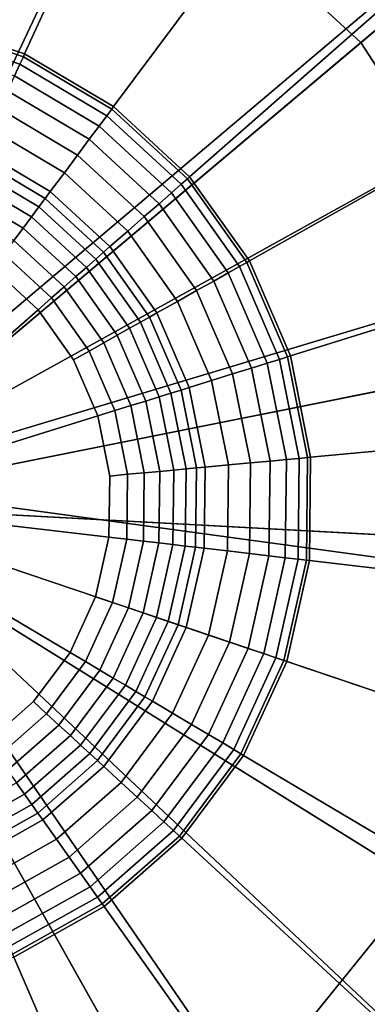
# Model space of a CAD drawing. Extents: x -43.1 to 43.1, y -41.3 to 41.3.
# Tile 531 of 656: x 33.636 to 33.927, y 0.899 to 1.724. Entities that reach past the tile are written whole.
import ezdxf

# ---------------------------------------------------------------- set-up
doc = ezdxf.new("R2010")
doc.units = 0
doc.layers.add('LAMP', color=7, linetype='CONTINUOUS')
doc.layers.add('LAMP_SUPPORT', color=18, linetype='CONTINUOUS')

msp = doc.modelspace()

# ---------------------------------------------------------------- linework, layer by layer
at = {"layer": 'LAMP'}
for points in [[(33.5512, 2.0701, 41.1434), (33.3613, 2.0684, 41.1434), (33.463, 1.3178, 41.1433), (33.7355, 2.0245, 41.1433)], [(33.9027, 1.9345, 41.1433), (33.7355, 2.0245, 41.1433), (33.463, 1.3178, 41.1433), (34.0422, 1.8058, 41.1433)], [(33.5329, 1.9139, 44.2735), (33.6789, 1.8778, 44.2735), (33.463, 1.3178, 44.2735), (33.3824, 1.9125, 44.2735)], [(33.8724, 1.8921, 44.2522), (34.0024, 1.7722, 44.2522), (33.922, 1.7045, 44.2735), (33.8114, 1.8065, 44.2735)], [(33.8114, 1.8065, 44.2735), (33.922, 1.7045, 44.2735), (33.463, 1.3178, 44.2735), (33.6789, 1.8778, 44.2735)], [(34.1454, 1.6464, 41.1433), (34.0422, 1.8058, 41.1433), (33.463, 1.3178, 41.1433), (34.2057, 1.4664, 41.1433)], [(34.0024, 1.7722, 44.2522), (34.0984, 1.6238, 44.2522), (34.0038, 1.5782, 44.2735), (33.922, 1.7045, 44.2735)], [(34.0038, 1.5782, 44.2735), (34.0515, 1.4356, 44.2735), (33.463, 1.3178, 44.2735), (33.922, 1.7045, 44.2735)], [(34.2057, 1.4664, 41.1433), (33.463, 1.3178, 41.1433), (34.2193, 1.277, 41.1433)], [(34.0515, 1.4356, 44.2735), (34.0623, 1.2855, 44.2735), (33.463, 1.3178, 44.2735)], [(33.6175, 0.7378, 44.2735), (33.4684, 0.7176, 44.2735), (33.463, 1.3178, 44.2735), (33.7569, 0.7945, 44.2735)], [(33.658, 0.5859, 41.1433), (33.8339, 0.6574, 41.1433), (33.463, 1.3178, 41.1433), (33.4698, 0.5604, 41.1433)], [(33.8778, 0.884, 44.2735), (33.7569, 0.7945, 44.2735), (33.463, 1.3178, 44.2735), (33.9726, 1.0008, 44.2735)], [(33.9865, 0.7703, 41.1433), (34.1062, 0.9177, 41.1433), (33.463, 1.3178, 41.1433), (33.8339, 0.6574, 41.1433)], [(34.0355, 1.1375, 44.2735), (33.9726, 1.0008, 44.2735), (33.463, 1.3178, 44.2735), (34.0623, 1.2855, 44.2735)], [(34.1854, 1.0902, 41.1433), (34.2193, 1.277, 41.1433), (33.463, 1.3178, 41.1433), (34.1062, 0.9177, 41.1433)], [(34.0619, 0.9453, 44.2522), (33.9504, 0.808, 44.2522), (33.8778, 0.884, 44.2735), (33.9726, 1.0008, 44.2735)]]:
    msp.add_3dface(points, dxfattribs=at)
at = {"layer": 'LAMP_SUPPORT'}
for points in [[(33.468, 1.3426, 40.5662), (33.4791, 2.2748, 40.5662), (33.6777, 2.2515, 40.5662)], [(33.468, 1.3426, 40.5662), (33.6777, 2.2515, 40.5662), (33.867, 2.1875, 40.5662)], [(33.468, 1.3426, 40.5662), (33.867, 2.1875, 40.5662), (34.0389, 2.0855, 40.5662), (34.1858, 1.95, 40.5662)], [(33.7885, 2.0167, 36.7827), (33.6364, 2.0682, 36.7827), (33.5586, 1.7227, 36.7827), (33.6406, 1.695, 36.7827)], [(33.9267, 1.9348, 36.7827), (33.7885, 2.0167, 36.7827), (33.6406, 1.695, 36.7827), (33.7151, 1.6508, 36.7827)], [(33.4857, 1.3345, 40.5662), (33.468, 1.3426, 40.5662), (34.1858, 1.95, 40.5662), (34.3014, 1.7869, 40.5662)], [(34.0447, 1.8259, 36.7827), (33.9267, 1.9348, 36.7827), (33.7151, 1.6508, 36.7827), (33.7787, 1.5921, 36.7827)], [(34.1375, 1.6949, 36.7827), (34.0447, 1.8259, 36.7827), (33.7787, 1.5921, 36.7827), (33.8288, 1.5215, 36.7827)], [(33.4857, 1.3345, 40.5662), (34.3014, 1.7869, 40.5662), (34.3805, 1.6033, 40.5662)], [(33.6396, 1.6926, 36.763), (33.5581, 1.7202, 36.763), (33.5565, 1.7134, 36.7108), (33.6366, 1.6863, 36.7108)], [(33.6406, 1.695, 36.7827), (33.5586, 1.7227, 36.7827), (33.5581, 1.7202, 36.763), (33.6396, 1.6926, 36.763)], [(33.6366, 1.6863, 36.7108), (33.5565, 1.7134, 36.7108), (33.5542, 1.7029, 36.6355), (33.6322, 1.6765, 36.6355)], [(33.7135, 1.6487, 36.763), (33.6396, 1.6926, 36.763), (33.6366, 1.6863, 36.7108), (33.7094, 1.6431, 36.7108)], [(33.7151, 1.6508, 36.7827), (33.6406, 1.695, 36.7827), (33.6396, 1.6926, 36.763), (33.7135, 1.6487, 36.763)], [(34.2011, 1.5474, 36.7827), (34.1375, 1.6949, 36.7827), (33.8288, 1.5215, 36.7827), (33.863, 1.442, 36.7827)], [(33.7094, 1.6431, 36.7108), (33.6366, 1.6863, 36.7108), (33.6322, 1.6765, 36.6355), (33.703, 1.6345, 36.6355)], [(33.703, 1.6345, 36.6355), (33.6322, 1.6765, 36.6355), (33.6264, 1.6639, 36.5472), (33.6947, 1.6234, 36.5472)], [(33.6947, 1.6234, 36.5472), (33.6264, 1.6639, 36.5472), (33.6195, 1.649, 36.4555), (33.6849, 1.6102, 36.4555)], [(33.7787, 1.5921, 36.7827), (33.7151, 1.6508, 36.7827), (33.7135, 1.6487, 36.763), (33.7768, 1.5904, 36.763)], [(33.6849, 1.6102, 36.4555), (33.6195, 1.649, 36.4555), (33.6118, 1.6323, 36.3703), (33.6739, 1.5954, 36.3703)], [(33.7715, 1.5858, 36.7108), (33.7094, 1.6431, 36.7108), (33.703, 1.6345, 36.6355), (33.7635, 1.5787, 36.6355)], [(33.7768, 1.5904, 36.763), (33.7135, 1.6487, 36.763), (33.7094, 1.6431, 36.7108), (33.7715, 1.5858, 36.7108)], [(33.7635, 1.5787, 36.6355), (33.703, 1.6345, 36.6355), (33.6947, 1.6234, 36.5472), (33.7531, 1.5695, 36.5472)], [(33.6739, 1.5954, 36.3703), (33.6118, 1.6323, 36.3703), (33.6036, 1.6143, 36.3013), (33.662, 1.5796, 36.3013)], [(33.7531, 1.5695, 36.5472), (33.6947, 1.6234, 36.5472), (33.6849, 1.6102, 36.4555), (33.7407, 1.5587, 36.4555)], [(33.662, 1.5796, 36.3013), (33.6036, 1.6143, 36.3013), (33.6006, 1.6078, 36.2841), (33.6578, 1.5739, 36.2841)], [(33.7407, 1.5587, 36.4555), (33.6849, 1.6102, 36.4555), (33.6739, 1.5954, 36.3703), (33.7269, 1.5465, 36.3703)], [(33.4857, 1.3345, 40.5662), (34.3805, 1.6033, 40.5662), (34.4197, 1.4073, 40.5662), (34.4173, 1.2075, 40.5662)], [(33.6578, 1.5739, 36.2841), (33.6006, 1.6078, 36.2841), (33.5969, 1.5998, 36.2683), (33.6525, 1.5668, 36.2683)], [(33.6525, 1.5668, 36.2683), (33.5969, 1.5998, 36.2683), (33.5926, 1.5904, 36.2543), (33.6463, 1.5585, 36.2543)], [(33.7269, 1.5465, 36.3703), (33.6739, 1.5954, 36.3703), (33.662, 1.5796, 36.3013), (33.712, 1.5335, 36.3013)], [(33.8288, 1.5215, 36.7827), (33.7787, 1.5921, 36.7827), (33.7768, 1.5904, 36.763), (33.8265, 1.5202, 36.763)], [(33.6463, 1.5585, 36.2543), (33.5926, 1.5904, 36.2543), (33.5877, 1.5797, 36.2426), (33.6393, 1.5491, 36.2426)], [(33.8204, 1.5168, 36.7108), (33.7715, 1.5858, 36.7108), (33.7635, 1.5787, 36.6355), (33.8111, 1.5115, 36.6355)], [(33.8265, 1.5202, 36.763), (33.7768, 1.5904, 36.763), (33.7715, 1.5858, 36.7108), (33.8204, 1.5168, 36.7108)], [(33.6393, 1.5491, 36.2426), (33.5877, 1.5797, 36.2426), (33.5823, 1.5679, 36.2337), (33.6316, 1.5387, 36.2337)], [(33.712, 1.5335, 36.3013), (33.662, 1.5796, 36.3013), (33.6578, 1.5739, 36.2841), (33.7067, 1.5288, 36.2841)], [(33.8111, 1.5115, 36.6355), (33.7635, 1.5787, 36.6355), (33.7531, 1.5695, 36.5472), (33.799, 1.5047, 36.5472)], [(33.7067, 1.5288, 36.2841), (33.6578, 1.5739, 36.2841), (33.6525, 1.5668, 36.2683), (33.7001, 1.523, 36.2683)], [(33.799, 1.5047, 36.5472), (33.7531, 1.5695, 36.5472), (33.7407, 1.5587, 36.4555), (33.7846, 1.4967, 36.4555)], [(33.7001, 1.523, 36.2683), (33.6525, 1.5668, 36.2683), (33.6463, 1.5585, 36.2543), (33.6923, 1.5161, 36.2543)], [(33.7846, 1.4967, 36.4555), (33.7407, 1.5587, 36.4555), (33.7269, 1.5465, 36.3703), (33.7686, 1.4877, 36.3703)], [(33.6923, 1.5161, 36.2543), (33.6463, 1.5585, 36.2543), (33.6393, 1.5491, 36.2426), (33.6835, 1.5084, 36.2426)], [(33.6835, 1.5084, 36.2426), (33.6393, 1.5491, 36.2426), (33.6316, 1.5387, 36.2337), (33.6737, 1.4998, 36.2337)], [(33.7686, 1.4877, 36.3703), (33.7269, 1.5465, 36.3703), (33.712, 1.5335, 36.3013), (33.7514, 1.478, 36.3013)], [(34.2326, 1.3899, 36.7827), (34.2011, 1.5474, 36.7827), (33.863, 1.442, 36.7827), (33.88, 1.3571, 36.7827)], [(33.6519, 1.4806, 36.226), (33.6142, 1.5153, 36.226), (33.5701, 1.5415, 36.226), (33.4677, 1.3187, 36.226)], [(33.6737, 1.4998, 36.2337), (33.6316, 1.5387, 36.2337), (33.6232, 1.5274, 36.228), (33.6631, 1.4905, 36.228)], [(33.6631, 1.4905, 36.228), (33.6232, 1.5274, 36.228), (33.6142, 1.5153, 36.226), (33.6519, 1.4806, 36.226)], [(33.7451, 1.4745, 36.2841), (33.7067, 1.5288, 36.2841), (33.7001, 1.523, 36.2683), (33.7375, 1.4702, 36.2683)], [(33.7514, 1.478, 36.3013), (33.712, 1.5335, 36.3013), (33.7067, 1.5288, 36.2841), (33.7451, 1.4745, 36.2841)], [(33.7375, 1.4702, 36.2683), (33.7001, 1.523, 36.2683), (33.6923, 1.5161, 36.2543), (33.7284, 1.4651, 36.2543)], [(33.8605, 1.4412, 36.763), (33.8265, 1.5202, 36.763), (33.8204, 1.5168, 36.7108), (33.8539, 1.4391, 36.7108)], [(33.863, 1.442, 36.7827), (33.8288, 1.5215, 36.7827), (33.8265, 1.5202, 36.763), (33.8605, 1.4412, 36.763)], [(33.7284, 1.4651, 36.2543), (33.6923, 1.5161, 36.2543), (33.6835, 1.5084, 36.2426), (33.7182, 1.4594, 36.2426)], [(33.8437, 1.4359, 36.6355), (33.8111, 1.5115, 36.6355), (33.799, 1.5047, 36.5472), (33.8304, 1.4318, 36.5472)], [(33.8539, 1.4391, 36.7108), (33.8204, 1.5168, 36.7108), (33.8111, 1.5115, 36.6355), (33.8437, 1.4359, 36.6355)], [(33.7182, 1.4594, 36.2426), (33.6835, 1.5084, 36.2426), (33.6737, 1.4998, 36.2337), (33.7069, 1.453, 36.2337)], [(33.8304, 1.4318, 36.5472), (33.799, 1.5047, 36.5472), (33.7846, 1.4967, 36.4555), (33.8147, 1.4269, 36.4555)], [(33.7069, 1.453, 36.2337), (33.6737, 1.4998, 36.2337), (33.6631, 1.4905, 36.228), (33.6946, 1.4461, 36.228)], [(33.8147, 1.4269, 36.4555), (33.7846, 1.4967, 36.4555), (33.7686, 1.4877, 36.3703), (33.7971, 1.4214, 36.3703)], [(33.6946, 1.4461, 36.228), (33.6631, 1.4905, 36.228), (33.6519, 1.4806, 36.226), (33.6815, 1.4388, 36.226)], [(33.7971, 1.4214, 36.3703), (33.7686, 1.4877, 36.3703), (33.7514, 1.478, 36.3013), (33.7783, 1.4156, 36.3013)], [(33.7018, 1.3917, 36.226), (33.6815, 1.4388, 36.226), (33.6519, 1.4806, 36.226), (33.4677, 1.3187, 36.226)], [(33.7783, 1.4156, 36.3013), (33.7514, 1.478, 36.3013), (33.7451, 1.4745, 36.2841), (33.7715, 1.4134, 36.2841)], [(33.763, 1.4108, 36.2683), (33.7375, 1.4702, 36.2683), (33.7284, 1.4651, 36.2543), (33.7532, 1.4077, 36.2543)], [(33.7715, 1.4134, 36.2841), (33.7451, 1.4745, 36.2841), (33.7375, 1.4702, 36.2683), (33.763, 1.4108, 36.2683)], [(33.7532, 1.4077, 36.2543), (33.7284, 1.4651, 36.2543), (33.7182, 1.4594, 36.2426), (33.742, 1.4042, 36.2426)], [(33.7296, 1.4004, 36.2337), (33.7069, 1.453, 36.2337), (33.6946, 1.4461, 36.228), (33.7161, 1.3962, 36.228)], [(33.742, 1.4042, 36.2426), (33.7182, 1.4594, 36.2426), (33.7069, 1.453, 36.2337), (33.7296, 1.4004, 36.2337)], [(33.7161, 1.3962, 36.228), (33.6946, 1.4461, 36.228), (33.6815, 1.4388, 36.226), (33.7018, 1.3917, 36.226)], [(33.8598, 1.3552, 36.6355), (33.8437, 1.4359, 36.6355), (33.8304, 1.4318, 36.5472), (33.846, 1.3539, 36.5472)], [(33.8705, 1.3562, 36.7108), (33.8539, 1.4391, 36.7108), (33.8437, 1.4359, 36.6355), (33.8598, 1.3552, 36.6355)], [(33.8774, 1.3569, 36.763), (33.8605, 1.4412, 36.763), (33.8539, 1.4391, 36.7108), (33.8705, 1.3562, 36.7108)], [(33.88, 1.3571, 36.7827), (33.863, 1.442, 36.7827), (33.8605, 1.4412, 36.763), (33.8774, 1.3569, 36.763)], [(33.8296, 1.3524, 36.4555), (33.8147, 1.4269, 36.4555), (33.7971, 1.4214, 36.3703), (33.8113, 1.3507, 36.3703)], [(33.846, 1.3539, 36.5472), (33.8304, 1.4318, 36.5472), (33.8147, 1.4269, 36.4555), (33.8296, 1.3524, 36.4555)], [(33.8113, 1.3507, 36.3703), (33.7971, 1.4214, 36.3703), (33.7783, 1.4156, 36.3013), (33.7916, 1.3489, 36.3013)], [(33.7757, 1.3474, 36.2683), (33.763, 1.4108, 36.2683), (33.7532, 1.4077, 36.2543), (33.7654, 1.3464, 36.2543)], [(33.7845, 1.3482, 36.2841), (33.7715, 1.4134, 36.2841), (33.763, 1.4108, 36.2683), (33.7757, 1.3474, 36.2683)], [(33.7916, 1.3489, 36.3013), (33.7783, 1.4156, 36.3013), (33.7715, 1.4134, 36.2841), (33.7845, 1.3482, 36.2841)], [(33.7537, 1.3453, 36.2426), (33.742, 1.4042, 36.2426), (33.7296, 1.4004, 36.2337), (33.7408, 1.3441, 36.2337)], [(33.7654, 1.3464, 36.2543), (33.7532, 1.4077, 36.2543), (33.742, 1.4042, 36.2426), (33.7537, 1.3453, 36.2426)], [(33.7268, 1.3428, 36.228), (33.7161, 1.3962, 36.228), (33.7018, 1.3917, 36.226), (33.7118, 1.3414, 36.226)], [(33.7408, 1.3441, 36.2337), (33.7296, 1.4004, 36.2337), (33.7161, 1.3962, 36.228), (33.7268, 1.3428, 36.228)], [(33.7112, 1.2902, 36.226), (33.7118, 1.3414, 36.226), (33.7018, 1.3917, 36.226), (33.4677, 1.3187, 36.226)], [(34.2307, 1.2293, 36.7827), (34.2326, 1.3899, 36.7827), (33.88, 1.3571, 36.7827), (33.879, 1.2705, 36.7827)], [(33.845, 1.2745, 36.5472), (33.846, 1.3539, 36.5472), (33.8296, 1.3524, 36.4555), (33.8287, 1.2764, 36.4555)], [(33.8588, 1.2729, 36.6355), (33.8598, 1.3552, 36.6355), (33.846, 1.3539, 36.5472), (33.845, 1.2745, 36.5472)], [(33.8695, 1.2717, 36.7108), (33.8705, 1.3562, 36.7108), (33.8598, 1.3552, 36.6355), (33.8588, 1.2729, 36.6355)], [(33.8764, 1.2708, 36.763), (33.8774, 1.3569, 36.763), (33.8705, 1.3562, 36.7108), (33.8695, 1.2717, 36.7108)], [(33.879, 1.2705, 36.7827), (33.88, 1.3571, 36.7827), (33.8774, 1.3569, 36.763), (33.8764, 1.2708, 36.763)], [(33.753, 1.2853, 36.2426), (33.7537, 1.3453, 36.2426), (33.7408, 1.3441, 36.2337), (33.7401, 1.2868, 36.2337)], [(33.7647, 1.2839, 36.2543), (33.7654, 1.3464, 36.2543), (33.7537, 1.3453, 36.2426), (33.753, 1.2853, 36.2426)], [(33.775, 1.2827, 36.2683), (33.7757, 1.3474, 36.2683), (33.7654, 1.3464, 36.2543), (33.7647, 1.2839, 36.2543)], [(33.7837, 1.2817, 36.2841), (33.7845, 1.3482, 36.2841), (33.7757, 1.3474, 36.2683), (33.775, 1.2827, 36.2683)], [(33.7908, 1.2809, 36.3013), (33.7916, 1.3489, 36.3013), (33.7845, 1.3482, 36.2841), (33.7837, 1.2817, 36.2841)], [(33.8104, 1.2786, 36.3703), (33.8113, 1.3507, 36.3703), (33.7916, 1.3489, 36.3013), (33.7908, 1.2809, 36.3013)], [(33.8287, 1.2764, 36.4555), (33.8296, 1.3524, 36.4555), (33.8113, 1.3507, 36.3703), (33.8104, 1.2786, 36.3703)], [(33.7261, 1.2884, 36.228), (33.7268, 1.3428, 36.228), (33.7118, 1.3414, 36.226), (33.7112, 1.2902, 36.226)], [(33.7401, 1.2868, 36.2337), (33.7408, 1.3441, 36.2337), (33.7268, 1.3428, 36.228), (33.7261, 1.2884, 36.228)], [(33.4903, 1.3111, 40.5662), (33.4857, 1.3345, 40.5662), (34.4173, 1.2075, 40.5662), (34.3734, 1.0125, 40.5662)], [(33.6095, 1.1187, 36.226), (33.648, 1.1525, 36.226), (33.6786, 1.1936, 36.226), (33.4677, 1.3187, 36.226)], [(33.6786, 1.1936, 36.226), (33.7, 1.2402, 36.226), (33.7112, 1.2902, 36.226), (33.4677, 1.3187, 36.226)], [(33.4724, 1.2953, 40.5662), (33.4903, 1.3111, 40.5662), (33.6553, 0.3812, 40.5662), (33.4563, 0.3627, 40.5662)], [(33.4903, 1.3111, 40.5662), (34.0204, 0.5386, 40.5662), (33.8462, 0.4407, 40.5662), (33.6553, 0.3812, 40.5662)], [(33.4903, 1.3111, 40.5662), (34.1706, 0.6705, 40.5662), (34.0204, 0.5386, 40.5662)], [(33.4903, 1.3111, 40.5662), (34.3734, 1.0125, 40.5662), (34.29, 0.8308, 40.5662), (34.1706, 0.6705, 40.5662)], [(33.7142, 1.2354, 36.228), (33.7261, 1.2884, 36.228), (33.7112, 1.2902, 36.226), (33.7, 1.2402, 36.226)], [(33.7275, 1.2309, 36.2337), (33.7401, 1.2868, 36.2337), (33.7261, 1.2884, 36.228), (33.7142, 1.2354, 36.228)], [(33.7398, 1.2267, 36.2426), (33.753, 1.2853, 36.2426), (33.7401, 1.2868, 36.2337), (33.7275, 1.2309, 36.2337)], [(33.751, 1.223, 36.2543), (33.7647, 1.2839, 36.2543), (33.753, 1.2853, 36.2426), (33.7398, 1.2267, 36.2426)], [(33.7608, 1.2196, 36.2683), (33.775, 1.2827, 36.2683), (33.7647, 1.2839, 36.2543), (33.751, 1.223, 36.2543)], [(33.7691, 1.2168, 36.2841), (33.7837, 1.2817, 36.2841), (33.775, 1.2827, 36.2683), (33.7608, 1.2196, 36.2683)], [(33.7759, 1.2145, 36.3013), (33.7908, 1.2809, 36.3013), (33.7837, 1.2817, 36.2841), (33.7691, 1.2168, 36.2841)], [(33.7946, 1.2082, 36.3703), (33.8104, 1.2786, 36.3703), (33.7908, 1.2809, 36.3013), (33.7759, 1.2145, 36.3013)], [(33.812, 1.2023, 36.4555), (33.8287, 1.2764, 36.4555), (33.8104, 1.2786, 36.3703), (33.7946, 1.2082, 36.3703)], [(33.8276, 1.197, 36.5472), (33.845, 1.2745, 36.5472), (33.8287, 1.2764, 36.4555), (33.812, 1.2023, 36.4555)], [(33.8407, 1.1926, 36.6355), (33.8588, 1.2729, 36.6355), (33.845, 1.2745, 36.5472), (33.8276, 1.197, 36.5472)], [(33.8509, 1.1892, 36.7108), (33.8695, 1.2717, 36.7108), (33.8588, 1.2729, 36.6355), (33.8407, 1.1926, 36.6355)], [(33.8575, 1.1869, 36.763), (33.8764, 1.2708, 36.763), (33.8695, 1.2717, 36.7108), (33.8509, 1.1892, 36.7108)], [(33.86, 1.1861, 36.7827), (33.879, 1.2705, 36.7827), (33.8764, 1.2708, 36.763), (33.8575, 1.1869, 36.763)], [(34.1955, 1.0726, 36.7827), (34.2307, 1.2293, 36.7827), (33.879, 1.2705, 36.7827), (33.86, 1.1861, 36.7827)], [(33.6915, 1.186, 36.228), (33.7142, 1.2354, 36.228), (33.7, 1.2402, 36.226), (33.6786, 1.1936, 36.226)], [(33.7036, 1.1788, 36.2337), (33.7275, 1.2309, 36.2337), (33.7142, 1.2354, 36.228), (33.6915, 1.186, 36.228)], [(33.7148, 1.1722, 36.2426), (33.7398, 1.2267, 36.2426), (33.7275, 1.2309, 36.2337), (33.7036, 1.1788, 36.2337)], [(33.7249, 1.1662, 36.2543), (33.751, 1.223, 36.2543), (33.7398, 1.2267, 36.2426), (33.7148, 1.1722, 36.2426)], [(33.7338, 1.1609, 36.2683), (33.7608, 1.2196, 36.2683), (33.751, 1.223, 36.2543), (33.7249, 1.1662, 36.2543)], [(33.7413, 1.1564, 36.2841), (33.7691, 1.2168, 36.2841), (33.7608, 1.2196, 36.2683), (33.7338, 1.1609, 36.2683)], [(33.7475, 1.1527, 36.3013), (33.7759, 1.2145, 36.3013), (33.7691, 1.2168, 36.2841), (33.7413, 1.1564, 36.2841)], [(33.7645, 1.1427, 36.3703), (33.7946, 1.2082, 36.3703), (33.7759, 1.2145, 36.3013), (33.7475, 1.1527, 36.3013)], [(33.7803, 1.1333, 36.4555), (33.812, 1.2023, 36.4555), (33.7946, 1.2082, 36.3703), (33.7645, 1.1427, 36.3703)], [(33.7944, 1.1249, 36.5472), (33.8276, 1.197, 36.5472), (33.812, 1.2023, 36.4555), (33.7803, 1.1333, 36.4555)], [(33.8064, 1.1178, 36.6355), (33.8407, 1.1926, 36.6355), (33.8276, 1.197, 36.5472), (33.7944, 1.1249, 36.5472)], [(33.659, 1.1423, 36.228), (33.6915, 1.186, 36.228), (33.6786, 1.1936, 36.226), (33.648, 1.1525, 36.226)], [(33.8156, 1.1123, 36.7108), (33.8509, 1.1892, 36.7108), (33.8407, 1.1926, 36.6355), (33.8064, 1.1178, 36.6355)], [(33.8216, 1.1088, 36.763), (33.8575, 1.1869, 36.763), (33.8509, 1.1892, 36.7108), (33.8156, 1.1123, 36.7108)], [(33.6693, 1.1328, 36.2337), (33.7036, 1.1788, 36.2337), (33.6915, 1.186, 36.228), (33.659, 1.1423, 36.228)], [(33.8238, 1.1074, 36.7827), (33.86, 1.1861, 36.7827), (33.8575, 1.1869, 36.763), (33.8216, 1.1088, 36.763)], [(34.1284, 0.9267, 36.7827), (34.1955, 1.0726, 36.7827), (33.86, 1.1861, 36.7827), (33.8238, 1.1074, 36.7827)], [(33.6789, 1.124, 36.2426), (33.7148, 1.1722, 36.2426), (33.7036, 1.1788, 36.2337), (33.6693, 1.1328, 36.2337)], [(33.6875, 1.116, 36.2543), (33.7249, 1.1662, 36.2543), (33.7148, 1.1722, 36.2426), (33.6789, 1.124, 36.2426)], [(33.6951, 1.109, 36.2683), (33.7338, 1.1609, 36.2683), (33.7249, 1.1662, 36.2543), (33.6875, 1.116, 36.2543)], [(33.7016, 1.103, 36.2841), (33.7413, 1.1564, 36.2841), (33.7338, 1.1609, 36.2683), (33.6951, 1.109, 36.2683)], [(33.7068, 1.0982, 36.3013), (33.7475, 1.1527, 36.3013), (33.7413, 1.1564, 36.2841), (33.7016, 1.103, 36.2841)], [(33.6181, 1.1064, 36.228), (33.659, 1.1423, 36.228), (33.648, 1.1525, 36.226), (33.6095, 1.1187, 36.226)], [(33.7214, 1.0848, 36.3703), (33.7645, 1.1427, 36.3703), (33.7475, 1.1527, 36.3013), (33.7068, 1.0982, 36.3013)], [(33.6263, 1.0949, 36.2337), (33.6693, 1.1328, 36.2337), (33.659, 1.1423, 36.228), (33.6181, 1.1064, 36.228)], [(33.7349, 1.0723, 36.4555), (33.7803, 1.1333, 36.4555), (33.7645, 1.1427, 36.3703), (33.7214, 1.0848, 36.3703)], [(33.6338, 1.0843, 36.2426), (33.6789, 1.124, 36.2426), (33.6693, 1.1328, 36.2337), (33.6263, 1.0949, 36.2337)], [(33.747, 1.0612, 36.5472), (33.7944, 1.1249, 36.5472), (33.7803, 1.1333, 36.4555), (33.7349, 1.0723, 36.4555)], [(33.6406, 1.0748, 36.2543), (33.6875, 1.116, 36.2543), (33.6789, 1.124, 36.2426), (33.6338, 1.0843, 36.2426)], [(33.7572, 1.0518, 36.6355), (33.8064, 1.1178, 36.6355), (33.7944, 1.1249, 36.5472), (33.747, 1.0612, 36.5472)], [(33.6466, 1.0663, 36.2683), (33.6951, 1.109, 36.2683), (33.6875, 1.116, 36.2543), (33.6406, 1.0748, 36.2543)], [(33.7651, 1.0445, 36.7108), (33.8156, 1.1123, 36.7108), (33.8064, 1.1178, 36.6355), (33.7572, 1.0518, 36.6355)], [(33.6516, 1.0591, 36.2841), (33.7016, 1.103, 36.2841), (33.6951, 1.109, 36.2683), (33.6466, 1.0663, 36.2683)], [(33.7702, 1.0398, 36.763), (33.8216, 1.1088, 36.763), (33.8156, 1.1123, 36.7108), (33.7651, 1.0445, 36.7108)], [(33.7721, 1.038, 36.7827), (33.8238, 1.1074, 36.7827), (33.8216, 1.1088, 36.763), (33.7702, 1.0398, 36.763)], [(34.0324, 0.7979, 36.7827), (34.1284, 0.9267, 36.7827), (33.8238, 1.1074, 36.7827), (33.7721, 1.038, 36.7827)], [(33.6558, 1.0533, 36.3013), (33.7068, 1.0982, 36.3013), (33.7016, 1.103, 36.2841), (33.6516, 1.0591, 36.2841)], [(33.6672, 1.0372, 36.3703), (33.7214, 1.0848, 36.3703), (33.7068, 1.0982, 36.3013), (33.6558, 1.0533, 36.3013)], [(33.5861, 1.0442, 36.2543), (33.6406, 1.0748, 36.2543), (33.6338, 1.0843, 36.2426), (33.5814, 1.0549, 36.2426)], [(33.6778, 1.0222, 36.4555), (33.7349, 1.0723, 36.4555), (33.7214, 1.0848, 36.3703), (33.6672, 1.0372, 36.3703)], [(33.5902, 1.0347, 36.2683), (33.6466, 1.0663, 36.2683), (33.6406, 1.0748, 36.2543), (33.5861, 1.0442, 36.2543)], [(33.6873, 1.0088, 36.5472), (33.747, 1.0612, 36.5472), (33.7349, 1.0723, 36.4555), (33.6778, 1.0222, 36.4555)], [(33.5937, 1.0266, 36.2841), (33.6516, 1.0591, 36.2841), (33.6466, 1.0663, 36.2683), (33.5902, 1.0347, 36.2683)], [(33.5965, 1.02, 36.3013), (33.6558, 1.0533, 36.3013), (33.6516, 1.0591, 36.2841), (33.5937, 1.0266, 36.2841)], [(33.6954, 0.9974, 36.6355), (33.7572, 1.0518, 36.6355), (33.747, 1.0612, 36.5472), (33.6873, 1.0088, 36.5472)], [(33.6043, 1.0019, 36.3703), (33.6672, 1.0372, 36.3703), (33.6558, 1.0533, 36.3013), (33.5965, 1.02, 36.3013)], [(33.7016, 0.9887, 36.7108), (33.7651, 1.0445, 36.7108), (33.7572, 1.0518, 36.6355), (33.6954, 0.9974, 36.6355)], [(33.7056, 0.983, 36.763), (33.7702, 1.0398, 36.763), (33.7651, 1.0445, 36.7108), (33.7016, 0.9887, 36.7108)], [(33.7071, 0.9809, 36.7827), (33.7721, 1.038, 36.7827), (33.7702, 1.0398, 36.763), (33.7056, 0.983, 36.763)], [(33.6116, 0.985, 36.4555), (33.6778, 1.0222, 36.4555), (33.6672, 1.0372, 36.3703), (33.6043, 1.0019, 36.3703)], [(33.9118, 0.6919, 36.7827), (34.0324, 0.7979, 36.7827), (33.7721, 1.038, 36.7827), (33.7071, 0.9809, 36.7827)], [(33.6181, 0.9699, 36.5472), (33.6873, 1.0088, 36.5472), (33.6778, 1.0222, 36.4555), (33.6116, 0.985, 36.4555)], [(33.6236, 0.9571, 36.6355), (33.6954, 0.9974, 36.6355), (33.6873, 1.0088, 36.5472), (33.6181, 0.9699, 36.5472)], [(33.6278, 0.9473, 36.7108), (33.7016, 0.9887, 36.7108), (33.6954, 0.9974, 36.6355), (33.6236, 0.9571, 36.6355)], [(33.6306, 0.9409, 36.763), (33.7056, 0.983, 36.763), (33.7016, 0.9887, 36.7108), (33.6278, 0.9473, 36.7108)], [(33.6316, 0.9385, 36.7827), (33.7071, 0.9809, 36.7827), (33.7056, 0.983, 36.763), (33.6306, 0.9409, 36.763)], [(33.7718, 0.6133, 36.7827), (33.9118, 0.6919, 36.7827), (33.7071, 0.9809, 36.7827), (33.6316, 0.9385, 36.7827)], [(33.6185, 0.5655, 36.7827), (33.7718, 0.6133, 36.7827), (33.6316, 0.9385, 36.7827), (33.549, 0.9127, 36.7827)]]:
    msp.add_3dface(points, dxfattribs=at)

doc.saveas('drawing.dxf')
